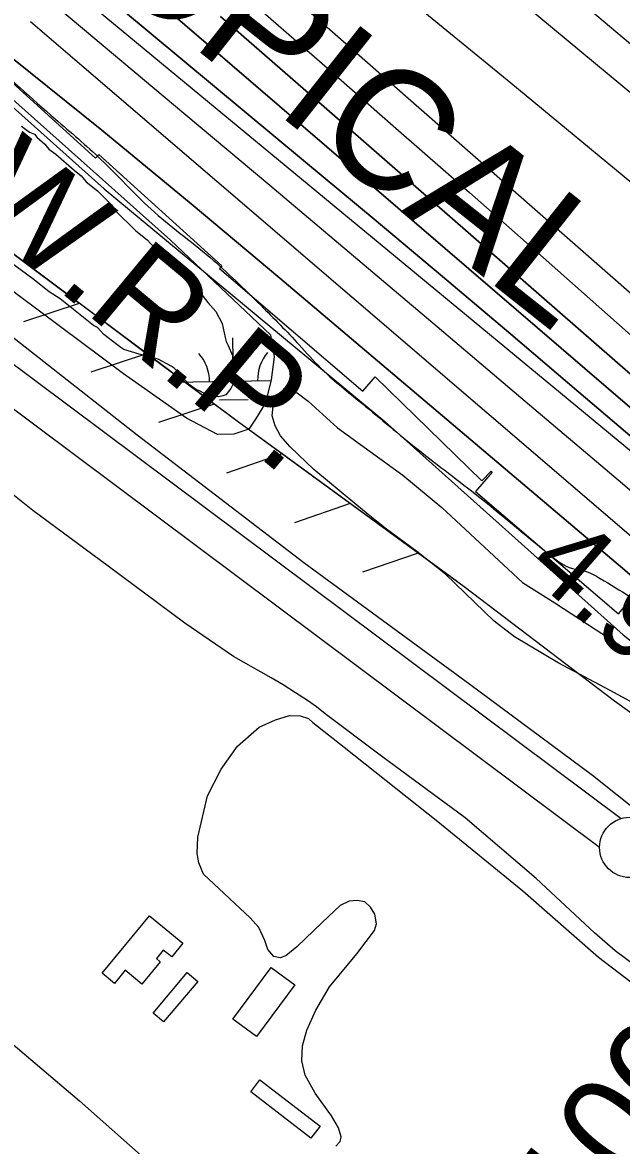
# Model space of a CAD drawing. Extents: x 3823584 to 3861785, y 301729 to 327625.
# Drawn here: x 3837116 to 3837614, y 323882 to 324815 of the extents above; entities that cross this region are included whole.
import ezdxf

# ---------------------------------------------------------------- set-up
doc = ezdxf.new("R2010")
doc.units = 0
for name, color, linetype in [('V-BLDG-OTLN', 7, 'Continuous'), ('V-LEVE-TOET', 7, 'Continuous'), ('V-RIVR-EDGE', 7, 'Continuous'), ('V-RIVR-RANG', 7, 'Continuous'), ('V-RIVR-RANG-IDEN', 7, 'Continuous'), ('V-ROAD-CNTR', 7, 'Continuous'), ('V-RRAP-FSHR', 7, 'Continuous'), ('V-RRAP-RVMT', 7, 'Continuous'), ('V-RRAP-RVMT-IDEN', 7, 'Continuous'), ('V-SITE-VEGE', 7, 'Continuous'), ('V-SURV-LINE', 7, 'Continuous'), ('V-TOPO-DPTH', 7, 'Continuous'), ('V-TOPO-MAJR', 7, 'Continuous'), ('V-TOPO-MINR', 7, 'Continuous'), ('V-TOPO-WATR', 7, 'Continuous'), ('V-TOPO-WATR-IDEN', 7, 'Continuous'), ('V-WETL-SWMP', 7, 'Continuous')]:
    doc.layers.add(name, color=color, linetype=linetype)

msp = doc.modelspace()

# ---------------------------------------------------------------- linework, layer by layer
at = {"layer": 'V-BLDG-OTLN'}
for points in [[(3837182.54, 324024.74), (3837221.84, 324072.52), (3837249.74, 324049.58), (3837240.41, 324038.22), (3837233.42, 324043.97), (3837227.66, 324036.97), (3837230.94, 324034.27), (3837215.69, 324015.72), (3837201.79, 324027.15), (3837192.84, 324016.27)], [(3837262.06, 324017.93), (3837233.7, 323984.23), (3837225.04, 323991.52), (3837253.4, 324025.22)], [(3837291.3, 323986.62), (3837323.03, 324029.56), (3837342.64, 324015.07), (3837310.91, 323972.13)], [(3837356.14, 323887.58), (3837306.1, 323926.09), (3837313.77, 323936.05), (3837363.81, 323897.54)]]:
    msp.add_lwpolyline(points, close=True, dxfattribs=at)
at = {"layer": 'V-LEVE-TOET'}
for points in [[(3837103.07, 324557.32), (3837211.76, 324471.91), (3837350.38, 324365.9), (3837488.14, 324264.76), (3837590.14, 324189.4), (3837629.83, 324157.74), (3837648.75, 324138.79), (3837657.23, 324128.43), (3837662.33, 324119.87), (3837665.67, 324114.7), (3837668.53, 324111.6), (3837672.58, 324109.5), (3837682.88, 324105.87), (3837693.16, 324101.15), (3837702.65, 324095.35), (3837716.38, 324085.55), (3837774.04, 324042.48), (3837872.33, 323975.08), (3837932.75, 323929.71), (3837983.69, 323888.86), (3838000.66, 323873.99)], [(3837910.41, 323820.26), (3837823.33, 323886.61), (3837733.47, 323953.46), (3837644.59, 324016.94), (3837608.94, 324043.32), (3837591.77, 324058.3), (3837543.44, 324103.49), (3837484.43, 324153.71), (3837414.91, 324204.98), (3837367.91, 324240.36), (3837360.9, 324245.95), (3837353.2, 324251.35), (3837343.31, 324257.65), (3837333.04, 324264.35), (3837323.06, 324270.06), (3837291.92, 324287.8), (3837251.22, 324315.49), (3837187.63, 324362.86), (3837124.93, 324409.23), (3837060.96, 324460.17)]]:
    msp.add_lwpolyline(points, dxfattribs=at)
at = {"layer": 'V-RIVR-EDGE'}
msp.add_spline([(3836304.38, 325474.18), (3836346.41, 325438.32), (3836389.41, 325406.07), (3836417.64, 325385.43), (3836442.67, 325366.73), (3836470.25, 325340.95), (3836497.82, 325313.88), (3836554.9, 325258.45), (3836598.51, 325215.91), (3836636.36, 325181.1), (3836681.26, 325139.85), (3836737.07, 325093.42), (3836790.94, 325041.22), (3836840.33, 324993.52), (3836889.07, 324947.12), (3836934.61, 324907.14), (3836980.81, 324871.03), (3837015.47, 324849.09), (3837040.49, 324829.1), (3837085.39, 324787.2), (3837143.76, 324734.34), (3837181.61, 324700.82), (3837223.29, 324659.57), (3837272.05, 324619.59), (3837314.38, 324579.63), (3837346.45, 324546.76), (3837364.4, 324527.43), (3837395.83, 324500.35), (3837442.02, 324462.31), (3837492.71, 324422.97), (3837554.31, 324372.67), (3837573.56, 324361.05), (3837583.2, 324359.1), (3837596.69, 324352.64), (3837621.08, 324337.79), (3837648.03, 324319.73), (3837677.54, 324292.01), (3837718.58, 324249.48), (3837753.85, 324214.68), (3837781.43, 324188.89), (3837800.05, 324179.85), (3837819.95, 324170.8), (3837850.72, 324134.08), (3837874.45, 324110.23), (3837909.07, 324073.5), (3837941.78, 324040.64), (3837989.87, 323991.66), (3838022.58, 323960.72), (3838034.12, 323947.83), (3838046.3, 323933.66), (3838066.83, 323916.25), (3838089.91, 323892.41), (3838140.59, 323849.21), (3838186.14, 323811.17), (3838215.65, 323785.38), (3838265.68, 323736.4), (3838297.1, 323707.39), (3838336.87, 323671.94), (3838359.95, 323645.52), (3838385.62, 323627.46), (3838404.24, 323615.84), (3838421.56, 323601.65), (3838441.44, 323582.32), (3838460.05, 323567.49), (3838468.4, 323563.61), (3838484.45, 323555.21), (3838548.59, 323496.55), (3838595.44, 323464.29), (3838649.98, 323422.37), (3838701.3, 323379.82), (3838749.43, 323345.62), (3838798.22, 323317.86), (3838856.62, 323274.64), (3838932.99, 323221.74), (3838989.47, 323184.31), (3839037.6, 323150.12), (3839068.42, 323134.62), (3839093.42, 323104.98), (3839110.73, 323086.94), (3839122.93, 323081.12), (3839143.46, 323065.64), (3839172.34, 323044.36), (3839190.96, 323032.74), (3839215.99, 323015.96), (3839242.32, 323006.26), (3839316.8, 322969.43), (3839341.84, 322955.87), (3839371.38, 322944.22), (3839391.29, 322935.81), (3839417.61, 322920.32), (3839461.26, 322894.5), (3839483.71, 322873.23), (3839520.3, 322851.28), (3839555.6, 322828.69), (3839599.9, 322806.72), (3839718.7, 322751.14), (3839768.14, 322726.59), (3839807.95, 322705.92), (3839836.85, 322696.21), (3839865.1, 322680.71), (3839887.57, 322667.8), (3839924.17, 322652.28), (3839969.76, 322630.31), (3840004.43, 322612.22), (3840037.82, 322597.35), (3840085.35, 322579.88), (3840108.46, 322565.68), (3840121.92, 322548.93), (3840123.18, 322539.92), (3840122.53, 322533.5), (3840118, 322521.29), (3840112.84, 322514.24), (3840095.47, 322509.14), (3840089.68, 322509.15), (3840085.17, 322504.66), (3840084.51, 322498.23), (3840085.78, 322491.8), (3840130.72, 322467.26), (3840169.89, 322448.52), (3840197.51, 322439.45), (3840209.08, 322437.5), (3840231.59, 322441.3), (3840246.39, 322448.98), (3840266.34, 322458.57), (3840273.43, 322466.27), (3840278.59, 322471.4), (3840288.9, 322480.37), (3840295.98, 322484.85), (3840301.77, 322484.84), (3840308.2, 322484.82), (3840320.4, 322479.01), (3840324.87, 322470), (3840326.78, 322461.63), (3840338.32, 322450.03), (3840344.74, 322444.88), (3840366.58, 322437.75), (3840385.84, 322428.06), (3840421.8, 322409.33), (3840466.1, 322385.43), (3840492.41, 322368.65), (3840506.53, 322357.04), (3840533.49, 322340.26), (3840559.18, 322331.2), (3840587.44, 322322.13), (3840611.85, 322311.78), (3840642.02, 322296.28), (3840678.62, 322276.26), (3840712.64, 322255.6), (3840733.18, 322242.05), (3840784.53, 322210.43), (3840835.89, 322183.3), (3840892.39, 322153.59), (3840923.85, 322139.37), (3840950.82, 322127.08), (3840989.33, 322099.99), (3841017.57, 322082.56), (3841061.24, 322062.52), (3841092.69, 322044.45), (3841151.1, 322005.09), (3841210.78, 321964.44), (3841240.29, 321939.29), (3841299.97, 321894.79), (3841335.89, 321862.55), (3841374.37, 321823.89), (3841411.57, 321789.72), (3841444.92, 321758.14), (3841469.94, 321736.22), (3841482.12, 321723.98), (3841496.22, 321704.66), (3841509.05, 321694.34), (3841523.18, 321687.23), (3841573.9, 321660.75), (3841623.97, 321631.69), (3841667.62, 321606.51), (3841696.52, 321593.59), (3841738.26, 321575.48), (3841787.07, 321556.72), (3841815.99, 321552.15), (3841851.33, 321544.99), (3841886.66, 321533.33), (3841930.32, 321511.36), (3841950.22, 321498.46), (3841977.18, 321482.96), (3841998.38, 321476.48), (3842052.99, 321463.49), (3842082.55, 321456.34), (3842109.52, 321444.7), (3842146.12, 321427.26), (3842196.2, 321402.06), (3842241.13, 321374.95), (3842288.63, 321345.26), (3842321.38, 321327.18), (3842366.94, 321295.56), (3842395.19, 321280.07), (3842429.22, 321264.55), (3842452.35, 321258.71), (3842470.97, 321249.66)], degree=3, dxfattribs=at)
at = {"layer": 'V-ROAD-CNTR'}
msp.add_lwpolyline([(3835362.23, 325460.93), (3835509.51, 325334.35), (3835871.75, 325022.77), (3836108.4, 324817.6), (3836413.99, 324556.93), (3836839.75, 324193.66), (3837163.69, 323918.79), (3837445.02, 323669.36), (3837836.48, 323328.41), (3838069.57, 323134.88), (3838125.38, 323086.8), (3838255.98, 322989.46), (3838600, 322735.35), (3839019.31, 322425.42), (3839565.54, 322022.91), (3840024.88, 321675.23), (3840474.87, 321349.99), (3840728.36, 321161.31)], dxfattribs=at)
at = {"layer": 'V-RRAP-FSHR'}
for p, q in [((3837163.5, 324581.27), (3837117.14, 324565.95)), ((3837219.61, 324539.43), (3837173.25, 324524.11)), ((3837275.73, 324497.58), (3837229.36, 324482.26)), ((3837332.12, 324456.12), (3837285.92, 324440.3)), ((3837388.68, 324414.87), (3837342.48, 324399.05)), ((3837445.23, 324373.62), (3837399.03, 324357.81))]:
    msp.add_line(p, q, dxfattribs=at)
for points in [[(3836295.02, 325470.8), (3836414.5, 325364.56), (3836758, 325057.8), (3837184.26, 324676.32), (3837417.66, 324483.21), (3837615.8, 324305.96), (3837777.41, 324176.43), (3837917.93, 324038.71), (3838584.55, 323453.18)], [(3838516.71, 323417.87), (3838211.37, 323652.64), (3838170.33, 323684.1), (3838130.32, 323725.94), (3838087.47, 323787.6), (3838072.04, 323811.58), (3838041.54, 323846.52), (3837978.94, 323895.24), (3837748.08, 324066.56), (3837693.85, 324106.46), (3837694.89, 324135.74), (3837697.01, 324164.46), (3837695.3, 324176.8), (3837684.2, 324193.14), (3837666.48, 324209.09), (3837608.5, 324250.81), (3837483.47, 324345.73), (3837295.89, 324482.54), (3837082.92, 324641.37), (3836929.9, 324758.23), (3836898.78, 324781.85)], [(3837163.5, 324581.27), (3837107.39, 324623.12)], [(3837275.73, 324497.58), (3837219.61, 324539.43), (3837163.5, 324581.28)], [(3837388.68, 324414.87), (3837332.12, 324456.12), (3837295.89, 324482.54), (3837275.73, 324497.58)], [(3837445.23, 324373.62), (3837388.68, 324414.87)], [(3837477.93, 324349.78), (3837445.23, 324373.62)]]:
    msp.add_lwpolyline(points, dxfattribs=at)
at = {"layer": 'V-RRAP-RVMT'}
for p, q in [((3837074.07, 324795.3), (3837177.22, 324701.99)), ((3837177.22, 324701.99), (3837179.87, 324704.91)), ((3837179.87, 324704.91), (3837282.05, 324612.49)), ((3837282.05, 324612.49), (3837280.15, 324610.29)), ((3837280.15, 324610.29), (3837399.35, 324508.38)), ((3837399.35, 324508.38), (3837409.47, 324520.15)), ((3837409.47, 324520.15), (3837498.28, 324433.86)), ((3837506.81, 324441.05), (3837492.95, 324424.83)), ((3837498.28, 324433.86), (3837506.03, 324441.81)), ((3837506.03, 324441.81), (3837506.81, 324441.05)), ((3837492.95, 324424.83), (3837611.69, 324323.31)), ((3837611.69, 324323.31), (3837619.24, 324332.12))]:
    msp.add_line(p, q, dxfattribs=at)
at = {"layer": 'V-SITE-VEGE'}
for p, q in [((3837115.59, 324728.37), (3837122.32, 324723.42)), ((3837122.32, 324723.42), (3837126.5, 324721.79)), ((3837126.5, 324721.79), (3837128.2, 324719.3)), ((3837128.2, 324719.3), (3837134.93, 324713.51)), ((3837134.93, 324713.51), (3837138.3, 324709.37)), ((3837138.3, 324709.37), (3837144.18, 324705.25)), ((3837144.18, 324705.25), (3837159.32, 324692.03)), ((3837159.32, 324692.03), (3837165.21, 324687.08)), ((3837165.21, 324687.08), (3837169.43, 324682.11)), ((3837169.43, 324682.11), (3837178.67, 324674.68)), ((3837178.67, 324674.68), (3837190.46, 324663.1)), ((3837190.46, 324663.1), (3837193.84, 324658.12)), ((3837193.84, 324658.12), (3837210.69, 324641.58)), ((3837210.69, 324641.58), (3837219.93, 324634.15)), ((3837219.93, 324634.15), (3837225.83, 324627.53)), ((3837125.08, 324601.58), (3837091.47, 324626.32)), ((3837225.83, 324627.53), (3837229.2, 324625.05)), ((3837229.2, 324625.05), (3837256.14, 324598.58)), ((3837138.53, 324590.85), (3837125.08, 324601.58)), ((3837256.14, 324598.58), (3837259.52, 324593.61)), ((3837259.52, 324593.61), (3837264.57, 324589.48)), ((3837147.76, 324585.1), (3837138.53, 324590.85)), ((3837175.5, 324562.81), (3837147.76, 324585.1)), ((3837264.57, 324589.48), (3837270.48, 324582.02)), ((3837270.48, 324582.02), (3837277.22, 324574.57)), ((3837277.22, 324574.57), (3837282.32, 324564.6)), ((3837178.85, 324561.17), (3837175.5, 324562.81)), ((3837183.92, 324555.37), (3837178.85, 324561.17)), ((3837282.32, 324564.6), (3837284.93, 324552.94)), ((3837194.84, 324547.12), (3837183.92, 324555.37)), ((3837198.2, 324544.65), (3837194.84, 324547.12)), ((3837284.93, 324552.94), (3837285.79, 324549.61)), ((3837285.79, 324549.61), (3837287.49, 324546.28)), ((3837200.72, 324543), (3837198.2, 324544.65)), ((3837213.27, 324538.94), (3837200.72, 324543)), ((3837219.97, 324537.33), (3837213.27, 324538.94)), ((3837222.48, 324536.52), (3837219.97, 324537.33)), ((3837287.49, 324546.28), (3837290.9, 324537.97)), ((3837290.9, 324537.97), (3837290.93, 324535.47)), ((3837229.17, 324534.91), (3837222.48, 324536.52)), ((3837240.07, 324529.17), (3837229.17, 324534.91)), ((3837242.59, 324527.52), (3837240.07, 324529.17)), ((3837290.93, 324535.47), (3837291.83, 324527.96)), ((3837291.83, 324527.96), (3837291.94, 324515.44)), ((3837255.23, 324513.45), (3837242.59, 324527.52)), ((3837261.11, 324509.33), (3837255.23, 324513.45)), ((3837263.63, 324508.51), (3837261.11, 324509.33)), ((3837289.48, 324510.41), (3837285.35, 324505.37)), ((3837291.94, 324515.44), (3837289.48, 324510.41)), ((3837271.17, 324504.41), (3837263.63, 324508.51)), ((3837279.53, 324503.65), (3837271.17, 324504.41)), ((3837282.86, 324504.51), (3837279.53, 324503.65)), ((3837285.35, 324505.37), (3837282.86, 324504.51))]:
    msp.add_line(p, q, dxfattribs=at)
for points in [[(3837634.4, 324243.51), (3837604.74, 324259.55), (3837561.73, 324282.5), (3837525.27, 324304.13), (3837508.58, 324317.31), (3837468.05, 324356.32), (3837444.06, 324375), (3837418.98, 324393.69), (3837403.68, 324405.97), (3837392.72, 324414.96), (3837358.67, 324443.32), (3837338.85, 324462.08), (3837330.77, 324471.14), (3837326.35, 324479.5), (3837324.02, 324487.84), (3837324.76, 324495.97), (3837328.47, 324502.79), (3837331.76, 324506.04), (3837336.63, 324507.8), (3837344.75, 324506.86)], [(3837344.75, 324506.86), (3837353.84, 324499.97), (3837378.21, 324477.91), (3837432.62, 324438.63), (3837464.99, 324411.57), (3837531.87, 324349.41), (3837558.75, 324332.5), (3837593.33, 324309.89), (3837620.59, 324292.28)], [(3837394.23, 324040.73), (3837408.92, 324060.18), (3837410.64, 324065.72), (3837409.2, 324073.86), (3837405.76, 324079.73), (3837400.83, 324084.02), (3837394.49, 324085.25), (3837387.84, 324084.49), (3837380.39, 324081.07), (3837365.43, 324066.78), (3837344.5, 324046.57), (3837335.33, 324039.18), (3837330.66, 324037.63), (3837325.31, 324038.55), (3837320.19, 324044.33), (3837317.85, 324051.88), (3837312.76, 324062.61), (3837305.67, 324070.79), (3837266.91, 324107), (3837263.1, 324116.44), (3837261.55, 324124.08), (3837262.13, 324137.66), (3837270.06, 324172.12), (3837281.49, 324194.36), (3837294.98, 324213.42), (3837313.02, 324229.08), (3837326.74, 324235.15), (3837338.26, 324238.76), (3837347.08, 324238.7), (3837354.01, 324236.29), (3837357.86, 324233.09), (3837383.71, 324212.42), (3837461.59, 324150.9), (3837532.15, 324093.28), (3837595.29, 324037.99), (3837654.82, 323992.74)], [(3837376.86, 323881.1), (3837380.45, 323884.85), (3837381.27, 323888.71), (3837379.03, 323896.36), (3837373.24, 323906.21), (3837359.66, 323925.03), (3837351.42, 323940.04), (3837348.71, 323952.05), (3837349.18, 323964.45), (3837352.82, 323977.51), (3837360.35, 323993.93), (3837371.67, 324013.4), (3837394.23, 324040.73)]]:
    msp.add_lwpolyline(points, dxfattribs=at)
at = {"layer": 'V-SURV-LINE'}
for points in [[(3836810.34, 324753.75), (3837614.07, 324153.25)], [(3837596.1, 324129.23), (3836792.37, 324729.73)]]:
    msp.add_lwpolyline(points, dxfattribs=at)
msp.add_circle((3837621.1, 324129.27), 25, dxfattribs=at)
at = {"layer": 'V-TOPO-DPTH'}
for points in [[(3838382.74, 323805.52), (3837860.93, 324260.56), (3837832.56, 324285.43), (3837804.28, 324310.4), (3837776.12, 324335.52), (3837748.06, 324360.74), (3837699.88, 324404.25), (3837695.95, 324407.77), (3837692, 324411.26), (3837688.02, 324414.72), (3837684.02, 324418.16), (3837578.97, 324507.55), (3837522.35, 324555.57), (3837465.61, 324603.45), (3837408.7, 324651.13), (3837351.68, 324698.67), (3836968.18, 325017.27)], [(3838382.74, 323805.52), (3837860.93, 324260.56), (3837832.56, 324285.43), (3837804.28, 324310.4), (3837776.12, 324335.52), (3837748.06, 324360.74), (3837699.88, 324404.25), (3837695.95, 324407.77), (3837692, 324411.26), (3837688.02, 324414.72), (3837684.02, 324418.16), (3837578.97, 324507.55), (3837522.35, 324555.57), (3837465.61, 324603.45), (3837408.7, 324651.13), (3837351.68, 324698.67), (3836968.18, 325017.27)], [(3837056.16, 324980.11), (3837682.27, 324442.63), (3837692.83, 324433.49), (3837703.34, 324424.3), (3837713.79, 324415.04), (3837724.19, 324405.72), (3837852.76, 324289.71), (3837927.59, 324222.54), (3838002.64, 324155.63), (3838078.05, 324089.11), (3838153.68, 324022.86), (3838401.16, 323807.21)], [(3838401.16, 323807.21), (3838153.68, 324022.86), (3838078.05, 324089.11), (3838002.64, 324155.63), (3837927.59, 324222.54), (3837852.76, 324289.71), (3837724.19, 324405.72), (3837713.79, 324415.04), (3837703.34, 324424.3), (3837692.83, 324433.49), (3837682.27, 324442.63), (3837056.16, 324980.11)], [(3836971.92, 324972.83), (3837252.28, 324737.89), (3837322, 324679.35), (3837391.65, 324620.74), (3837461.2, 324562), (3837530.67, 324503.17), (3837611.4, 324434.7), (3837640.34, 324409.92), (3837669.13, 324384.97), (3837697.7, 324359.76), (3837726.12, 324334.39), (3838066.82, 324027.37), (3838119.97, 323979.69), (3838173.26, 323932.16), (3838226.75, 323884.87), (3838280.38, 323837.73), (3838339.24, 323786.21)], [(3836971.92, 324972.83), (3837252.28, 324737.89), (3837322, 324679.35), (3837391.65, 324620.74), (3837461.2, 324562), (3837530.67, 324503.17), (3837611.4, 324434.7), (3837640.34, 324409.92), (3837669.13, 324384.97), (3837697.7, 324359.76), (3837726.12, 324334.39), (3838066.82, 324027.37), (3838119.97, 323979.69), (3838173.26, 323932.16), (3838226.75, 323884.87), (3838280.38, 323837.73), (3838339.24, 323786.21)], [(3838324.93, 323727.85), (3838008.71, 324009.46), (3837946.17, 324065.22), (3837883.69, 324121.04), (3837821.28, 324176.94), (3837758.93, 324232.9), (3837651.06, 324329.84), (3837642.64, 324337.34), (3837634.18, 324344.78), (3837625.66, 324352.15), (3837617.09, 324359.47), (3837330.42, 324602.16), (3837256.68, 324663.88), (3837182.48, 324725.04), (3837107.6, 324785.36), (3837032.26, 324845.12)], [(3837280.9, 324819.58), (3837341.04, 324767.21), (3837680.44, 324471.28), (3837698.52, 324455.41), (3837716.53, 324439.47), (3837734.45, 324423.42), (3837752.3, 324407.3), (3838090.8, 324099.51), (3838147.01, 324048.73), (3838203.43, 323998.2), (3838260.18, 323948.03), (3838317.14, 323898.11)], [(3838317.14, 323898.11), (3838260.18, 323948.03), (3838203.43, 323998.2), (3838147.01, 324048.73), (3838090.8, 324099.51), (3837752.3, 324407.3), (3837734.45, 324423.42), (3837716.53, 324439.47), (3837698.52, 324455.41), (3837680.44, 324471.28), (3837341.04, 324767.21), (3837280.9, 324819.58)]]:
    msp.add_lwpolyline(points, dxfattribs=at)
at = {"layer": 'V-TOPO-MAJR'}
msp.add_lwpolyline([(3837034.08, 325068.75), (3837365.45, 324780.44), (3837426.82, 324726.89), (3837488.08, 324673.22), (3837549.18, 324619.37), (3837610.18, 324565.4), (3837678.58, 324504.7), (3837705.24, 324480.92), (3837731.82, 324457.05), (3837758.27, 324433.04), (3837784.65, 324408.95), (3838390.47, 323852.75)], dxfattribs=at)
at = {"layer": 'V-TOPO-MINR'}
for points in [[(3837031.06, 325107.31), (3837730.31, 324494.85), (3837733.56, 324492), (3837736.8, 324489.13), (3837740.03, 324486.26), (3837743.26, 324483.38), (3837746.49, 324480.5), (3837749.71, 324477.61), (3837752.92, 324474.72), (3837756.14, 324471.83), (3837765.99, 324462.97), (3837774.16, 324455.67), (3837782.36, 324448.42), (3837790.62, 324441.24), (3837798.92, 324434.09), (3838443.61, 323883.46)], [(3836968.18, 325017.27), (3837351.68, 324698.67), (3837408.7, 324651.13), (3837465.61, 324603.45), (3837522.35, 324555.57), (3837578.97, 324507.55), (3837684.02, 324418.16), (3837688.02, 324414.72), (3837692, 324411.26), (3837695.95, 324407.77), (3837699.88, 324404.25), (3837748.06, 324360.74), (3837776.12, 324335.52), (3837804.28, 324310.4), (3837832.56, 324285.43), (3837860.93, 324260.56), (3838382.74, 323805.52)], [(3836970.06, 324997.12), (3837629, 324452.98), (3837638.61, 324445.01), (3837648.2, 324437.01), (3837657.76, 324428.98), (3837667.3, 324420.92), (3837684.93, 324405.97), (3837685.64, 324405.36), (3837687.73, 324403.52), (3837696.19, 324395.87), (3837701.12, 324391.43), (3837706.05, 324387), (3837710.99, 324382.57), (3837715.94, 324378.16), (3838361.3, 323803.95)], [(3837056.16, 324980.11), (3837682.27, 324442.63), (3837692.83, 324433.49), (3837703.34, 324424.3), (3837713.79, 324415.04), (3837724.19, 324405.72), (3837852.76, 324289.71), (3837927.59, 324222.54), (3838002.64, 324155.63), (3838078.05, 324089.11), (3838153.68, 324022.86), (3838401.16, 323807.21)], [(3836971.92, 324972.83), (3837252.28, 324737.89), (3837322, 324679.35), (3837391.65, 324620.74), (3837461.2, 324562), (3837530.67, 324503.17), (3837611.4, 324434.7), (3837640.34, 324409.92), (3837669.13, 324384.97), (3837697.7, 324359.76), (3837726.12, 324334.39), (3838066.82, 324027.37), (3838119.97, 323979.69), (3838173.26, 323932.16), (3838226.75, 323884.87), (3838280.38, 323837.73), (3838339.24, 323786.21)], [(3837493.83, 324904.87), (3837825.39, 324625.33), (3837840.65, 324612.52), (3837855.94, 324599.74), (3837871.29, 324587.03), (3837886.67, 324574.36), (3838048.7, 324441.44), (3838139.05, 324367.83), (3838229.73, 324294.63), (3838320.9, 324222.04)], [(3837456.4, 324893.73), (3837784.02, 324621.75), (3837810.49, 324599.84), (3837837, 324577.97), (3837863.56, 324556.16), (3837890.16, 324534.41), (3838405.92, 324113.58)], [(3837429.49, 324840.66), (3837522.2, 324764.46), (3837614.76, 324688.07), (3837742.26, 324582.52), (3837770.8, 324558.6), (3837799.15, 324534.44), (3837827.2, 324509.94), (3837855.05, 324485.21), (3838213.32, 324163.13), (3838262.7, 324118.85), (3838312.16, 324074.66)], [(3837280.9, 324819.58), (3837341.04, 324767.21), (3837680.44, 324471.28), (3837698.52, 324455.41), (3837716.53, 324439.47), (3837734.45, 324423.42), (3837752.3, 324407.3), (3838090.8, 324099.51), (3838147.01, 324048.73), (3838203.43, 323998.2), (3838260.18, 323948.03), (3838317.14, 323898.11)], [(3837123.04, 324815.42), (3837165.7, 324778.92), (3837614.62, 324394.39), (3837632.53, 324378.94), (3837650.39, 324363.41), (3837668.14, 324347.78), (3837685.82, 324332.06), (3838107.25, 323955.2), (3838151.02, 323916.2), (3838194.89, 323877.31), (3838238.9, 323838.59), (3838283, 323799.97), (3838362.09, 323730.98)]]:
    msp.add_lwpolyline(points, dxfattribs=at)
at = {"layer": 'V-TOPO-WATR'}
msp.add_lwpolyline([(3837032.26, 324845.12), (3837107.6, 324785.36), (3837182.48, 324725.04), (3837256.68, 324663.88), (3837330.42, 324602.16), (3837617.09, 324359.47), (3837625.66, 324352.15), (3837634.18, 324344.78), (3837642.64, 324337.34), (3837651.06, 324329.84), (3837758.93, 324232.9), (3837821.28, 324176.94), (3837883.69, 324121.04), (3837946.17, 324065.22), (3838008.71, 324009.46), (3838324.93, 323727.85)], dxfattribs=at)
at = {"layer": 'V-WETL-SWMP'}
for p, q in [((3837108.43, 324750.72), (3837239.4, 324633.7)), ((3837239.4, 324633.7), (3837322.57, 324555.24)), ((3837200.43, 324522.8), (3837071.77, 324618.29)), ((3837291.86, 324516.59), (3837291.3, 324552.59)), ((3837322.57, 324555.24), (3837325.53, 324536.76)), ((3837325.53, 324536.76), (3837322.98, 324517.83)), ((3837252.82, 324485.95), (3837200.43, 324522.8)), ((3837241.86, 324515.82), (3837322.8, 324517.07)), ((3837322.98, 324517.83), (3837318.46, 324498.48)), ((3837280.1, 324500.98), (3837304.09, 324501.35)), ((3837318.46, 324498.48), (3837309.94, 324484.99)), ((3837278.57, 324472.44), (3837252.82, 324485.95)), ((3837309.94, 324484.99), (3837304.52, 324476.66)), ((3837291.96, 324472.59), (3837278.57, 324472.44)), ((3837304.52, 324476.66), (3837291.96, 324472.59))]:
    msp.add_line(p, q, dxfattribs=at)
for centre, start, end in [((3837236.61, 324516.21), 0.11154, 41.6552), ((3837347.08, 324517.92), 140.11153, 181.65519)]:
    msp.add_arc(centre, 35.25, start, end, dxfattribs=at)

# ---------------------------------------------------------------- texts
at = {"layer": 'V-RIVR-RANG'}
msp.add_text('4.9', height=67, rotation=318.83833, dxfattribs=at).set_placement((3837532.91, 324359.11))
at = {"layer": 'V-RIVR-RANG-IDEN'}
msp.add_text('D-100', height=83, rotation=51.84933, dxfattribs=at).set_placement((3837508.9, 323706.88))
at = {"layer": 'V-RRAP-RVMT-IDEN'}
msp.add_text('TROPICAL', height=100, rotation=321.6145, dxfattribs=at).set_placement((3837034.28, 324971.56))
at = {"layer": 'V-TOPO-WATR-IDEN'}
msp.add_text('L.W.R.P.', height=83, rotation=320.29883, dxfattribs=at).set_placement((3836991.65, 324720.24))

doc.saveas('drawing.dxf')
